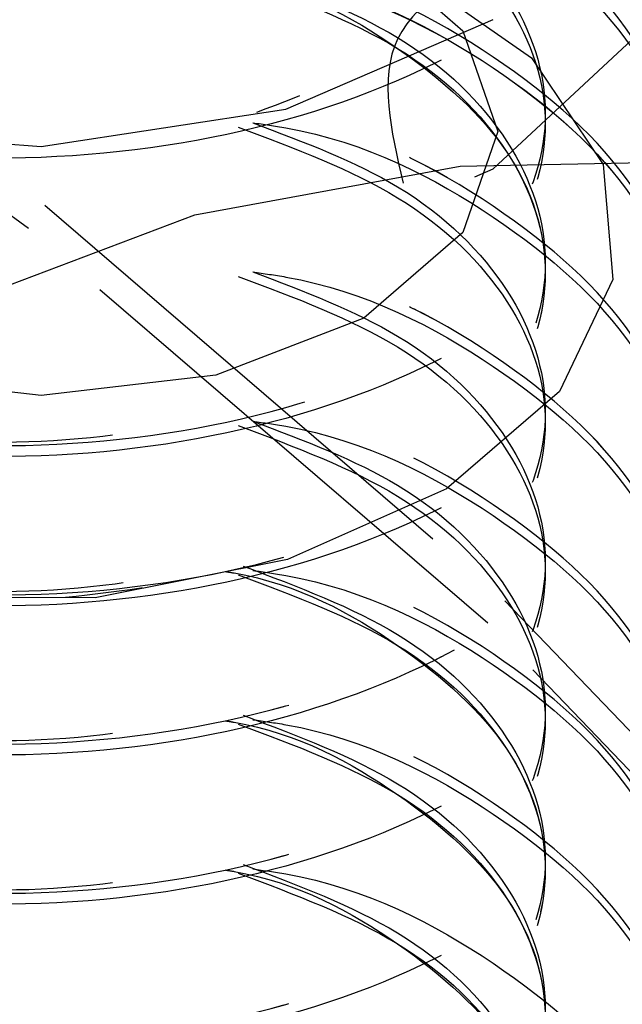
# Model space of a CAD drawing. Header units: inches. Extents: x 1907 to 2452, y -210 to -54.
# Tile 300 of 656: x 1999.649 to 1999.767, y -194.298 to -194.105. Entities that reach past the tile are written whole.
import ezdxf

# ---------------------------------------------------------------- set-up
doc = ezdxf.new("R2010")
doc.units = ezdxf.units.IN
doc.header["$LTSCALE"] = 0.5
doc.header["$MEASUREMENT"] = 0
doc.linetypes.add('HIDDEN', pattern=[0.22499999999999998, 0.15, -0.075])
doc.layers.add('SID-M-H', color=4, linetype='HIDDEN')

msp = doc.modelspace()

# ---------------------------------------------------------------- linework, layer by layer
at = {"layer": 'SID-M-H'}
for p, q in [((1999.552894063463, -194.0690815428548), (1999.654064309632, -194.1416294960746)), ((1999.650918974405, -194.1461563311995), (1999.549959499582, -194.073759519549)), ((1999.716486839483, -194.0907941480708), (1999.735841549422, -194.1075160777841)), ((1999.725284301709, -194.0960828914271), (1999.749232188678, -194.1128158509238)), ((1999.701187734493, -194.1228261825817), (1999.741740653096, -194.1053610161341)), ((1999.735841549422, -194.1075160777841), (1999.742638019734, -194.1272409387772)), ((1999.741740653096, -194.1345231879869), (1999.768837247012, -194.1092898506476)), ((1999.749232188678, -194.1128158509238), (1999.763240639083, -194.1336492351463)), ((1999.653352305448, -194.1301417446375), (1999.701187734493, -194.1228261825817)), ((1999.605516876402, -194.1264714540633), (1999.653352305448, -194.1301417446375)), ((1999.742638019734, -194.1272409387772), (1999.735841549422, -194.1469657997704)), ((1999.735321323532, -194.1339902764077), (1999.789756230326, -194.1329167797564)), ((1999.683406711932, -194.1435022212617), (1999.735321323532, -194.1339902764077)), ((1999.738189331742, -194.136052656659), (1999.741740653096, -194.1345231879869)), ((1999.763240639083, -194.1336492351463), (1999.765161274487, -194.1561083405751)), ((1999.654064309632, -194.1416294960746), (1999.74405681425, -194.2189296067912)), ((1999.637862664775, -194.1607471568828), (1999.683406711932, -194.1435022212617)), ((1999.740723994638, -194.2232954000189), (1999.650918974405, -194.1461563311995)), ((1999.735841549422, -194.1469657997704), (1999.716486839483, -194.1636877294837)), ((1999.765161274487, -194.1561083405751), (1999.754723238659, -194.178013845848)), ((1999.716486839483, -194.1636877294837), (1999.687520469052, -194.1748609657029)), ((1999.653352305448, -194.1787844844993), (1999.619184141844, -194.1748609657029)), ((1999.687520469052, -194.1748609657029), (1999.653352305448, -194.1787844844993)), ((1999.754723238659, -194.178013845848), (1999.732634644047, -194.1970156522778)), ((1999.732634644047, -194.1970156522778), (1999.701510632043, -194.2108800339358)), ((1999.701510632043, -194.2108800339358), (1999.663931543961, -194.218320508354)), ((1999.663931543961, -194.218320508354), (1999.624787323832, -194.2182229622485)), ((1999.74405681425, -194.2189296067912), (1999.822205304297, -194.3004095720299)), ((1999.818709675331, -194.30460561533), (1999.740723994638, -194.2232954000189))]:
    msp.add_line(p, q, dxfattribs=at)
for points, knots in [([(1999.738828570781, -194.0377334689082), (1999.733922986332, -194.0422781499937), (1999.721742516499, -194.0535625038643), (1999.691926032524, -194.0663273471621), (1999.65338814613, -194.0726378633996), (1999.614635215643, -194.0700041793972), (1999.581832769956, -194.0591722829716), (1999.559903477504, -194.042050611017), (1999.552204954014, -194.0215281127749), (1999.559904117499, -194.0010053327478), (1999.581830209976, -193.9838845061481), (1999.614644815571, -193.973049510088), (1999.6533523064, -193.9704273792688), (1999.692059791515, -193.9766947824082), (1999.724874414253, -193.9911750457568), (1999.746800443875, -194.0119411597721), (1999.754499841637, -194.0361091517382), (1999.746800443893, -194.0602771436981), (1999.724874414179, -194.0810432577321), (1999.692059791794, -194.0955235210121), (1999.65335230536, -194.1017909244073), (1999.614644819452, -194.0991687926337), (1999.581830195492, -194.0883338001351), (1999.559904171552, -194.0712129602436), (1999.552204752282, -194.050690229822), (1999.559904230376, -194.0301675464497), (1999.581829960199, -194.0130465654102), (1999.6146457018, -194.0022120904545), (1999.653349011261, -193.9995880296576), (1999.692072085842, -194.0058626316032), (1999.724828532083, -194.0203160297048), (1999.746971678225, -194.0411824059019), (1999.753860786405, -194.0649762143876), (1999.749185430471, -194.0905406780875), (1999.716799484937, -194.1057082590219), (1999.721753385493, -194.1270448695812), (1999.724134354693, -194.1372997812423)], [0, 0, 0, 0, 0.02006915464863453, 0.04983131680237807, 0.07959347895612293, 0.1093556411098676, 0.1391178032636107, 0.1688799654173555, 0.1986421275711, 0.2284042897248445, 0.2581664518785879, 0.2879286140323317, 0.3176907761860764, 0.3474529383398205, 0.3772151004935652, 0.4069772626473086, 0.436739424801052, 0.4665015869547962, 0.4962637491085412, 0.526025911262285, 0.5557880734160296, 0.5855502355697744, 0.6153123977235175, 0.6450745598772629, 0.674836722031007, 0.7045988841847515, 0.7343610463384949, 0.7641232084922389, 0.7938853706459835, 0.8236475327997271, 0.8534096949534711, 0.8831718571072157, 0.9129340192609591, 0.9426961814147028, 0.9724583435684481, 1, 1, 1, 1]), ([(1999.694773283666, -193.9796997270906), (1999.69692536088, -193.9800016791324), (1999.715126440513, -193.982555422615), (1999.743752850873, -193.9974717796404), (1999.771921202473, -194.0224849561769), (1999.781585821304, -194.0528636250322), (1999.771849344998, -194.0829604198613), (1999.744040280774, -194.1088192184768), (1999.702433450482, -194.1266872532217), (1999.65335232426, -194.1341473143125), (1999.604271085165, -194.1303324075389), (1999.562664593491, -194.1161102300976), (1999.534854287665, -194.0938944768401), (1999.52512243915, -194.0674512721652), (1999.534769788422, -194.0406868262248), (1999.563002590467, -194.0194347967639), (1999.590451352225, -194.0072507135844), (1999.6073829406, -194.0060490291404), (1999.608320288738, -194.0059825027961)], [0, 0, 0, 0, 0.009448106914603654, 0.07990686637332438, 0.1503656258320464, 0.2208243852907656, 0.291283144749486, 0.3617419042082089, 0.4322006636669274, 0.5026594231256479, 0.5731181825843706, 0.6435769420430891, 0.7140357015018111, 0.7844944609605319, 0.8549532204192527, 0.9254119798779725, 0.9958707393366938, 1, 1, 1, 1]), ([(1999.608320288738, -194.0975243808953), (1999.599625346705, -194.0951402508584), (1999.579660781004, -194.089666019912), (1999.560052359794, -194.0731882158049), (1999.552165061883, -194.0528571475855), (1999.559914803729, -194.0322830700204), (1999.581827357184, -194.0151760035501), (1999.614645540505, -194.0043372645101), (1999.653352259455, -194.001716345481), (1999.69205925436, -194.0079826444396), (1999.724876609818, -194.0224661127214), (1999.746792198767, -194.0432205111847), (1999.754530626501, -194.0674321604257), (1999.746685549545, -194.0914372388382), (1999.726285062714, -194.111829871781), (1999.705231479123, -194.1198017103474), (1999.695483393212, -194.1234927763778)], [0, 0, 0, 0, 0.05659016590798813, 0.1299373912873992, 0.2032846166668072, 0.2766318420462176, 0.3499790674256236, 0.4233262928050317, 0.4966735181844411, 0.5700207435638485, 0.6433679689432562, 0.716715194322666, 0.7900624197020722, 0.8634096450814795, 0.9367568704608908, 1, 1, 1, 1]), ([(1999.694773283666, -194.0088618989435), (1999.696925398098, -194.0091638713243), (1999.715126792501, -194.0117177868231), (1999.743738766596, -194.0266262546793), (1999.771971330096, -194.0516745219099), (1999.781399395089, -194.081923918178), (1999.772662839, -194.1120954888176), (1999.752633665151, -194.1279002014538), (1999.742823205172, -194.1356414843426)], [0, 0, 0, 0, 0.02632320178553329, 0.2226270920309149, 0.4189309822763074, 0.6152348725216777, 0.8115387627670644, 1, 1, 1, 1]), ([(1999.593958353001, -194.0663345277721), (1999.583763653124, -194.0692674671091), (1999.559310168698, -194.0763025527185), (1999.535077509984, -194.0972958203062), (1999.525039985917, -194.1235390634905), (1999.534876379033, -194.1501219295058), (1999.562658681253, -194.1723002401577), (1999.604272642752, -194.1865325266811), (1999.653352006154, -194.1903444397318), (1999.702433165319, -194.1828862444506), (1999.74404173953, -194.1650137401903), (1999.771843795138, -194.1391709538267), (1999.781606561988, -194.1090145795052), (1999.771843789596, -194.078858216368), (1999.744041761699, -194.0530153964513), (1999.702433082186, -194.0351430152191), (1999.653352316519, -194.0276843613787), (1999.604271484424, -194.0314979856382), (1999.562663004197, -194.0457238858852), (1999.534860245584, -194.0679260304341), (1999.525100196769, -194.0944199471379), (1999.534852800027, -194.1209951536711), (1999.562692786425, -194.142953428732), (1999.602036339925, -194.1572992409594), (1999.632183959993, -194.1582871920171), (1999.646003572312, -194.1587400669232)], [0, 0, 0, 0, 0.03169033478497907, 0.07601392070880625, 0.1203375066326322, 0.1646610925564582, 0.2089846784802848, 0.2533082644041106, 0.2976318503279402, 0.3419554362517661, 0.3862790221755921, 0.4306026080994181, 0.4749261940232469, 0.519249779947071, 0.5635733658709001, 0.607896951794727, 0.6522205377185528, 0.6965441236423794, 0.7408677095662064, 0.7851912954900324, 0.8295148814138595, 0.8738384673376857, 0.9181620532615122, 0.962485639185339, 1, 1, 1, 1]), ([(1999.608320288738, -194.1266865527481), (1999.59962534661, -194.1243024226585), (1999.579660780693, -194.1188281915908), (1999.56005236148, -194.1023503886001), (1999.552165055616, -194.0820193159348), (1999.559914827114, -194.0614452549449), (1999.581827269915, -194.0443381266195), (1999.614645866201, -194.033499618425), (1999.653351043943, -194.0308778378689), (1999.692063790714, -194.0371473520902), (1999.724859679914, -194.0516188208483), (1999.746855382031, -194.0724180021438), (1999.754294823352, -194.0964625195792), (1999.747937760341, -194.119729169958), (1999.733273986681, -194.1316564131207), (1999.726605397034, -194.1370805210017)], [0, 0, 0, 0, 0.06120589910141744, 0.1405356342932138, 0.2198653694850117, 0.2991951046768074, 0.3785248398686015, 0.457854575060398, 0.5371843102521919, 0.6165140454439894, 0.6958437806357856, 0.7751735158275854, 0.854503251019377, 0.933832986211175, 1, 1, 1, 1]), ([(1999.694773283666, -194.0380240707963), (1999.69692536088, -194.0383260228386), (1999.715126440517, -194.0408797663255), (1999.743752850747, -194.0557961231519), (1999.771921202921, -194.0808093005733), (1999.781585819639, -194.1111879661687), (1999.771849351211, -194.141284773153), (1999.744040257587, -194.1671435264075), (1999.702433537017, -194.1850117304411), (1999.653352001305, -194.1924711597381), (1999.60427229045, -194.1886586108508), (1999.562660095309, -194.1744276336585), (1999.534871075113, -194.1522447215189), (1999.525059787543, -194.1256789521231), (1999.535003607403, -194.0993719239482), (1999.560944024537, -194.077416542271), (1999.587740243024, -194.0698515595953), (1999.600198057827, -194.0663345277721)], [0, 0, 0, 0, 0.009576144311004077, 0.08098973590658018, 0.152403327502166, 0.2238169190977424, 0.2952305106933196, 0.3666441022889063, 0.438057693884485, 0.5094712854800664, 0.5808848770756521, 0.6522984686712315, 0.723712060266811, 0.7951256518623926, 0.8665392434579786, 0.9379528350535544, 1, 1, 1, 1]), ([(1999.597981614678, -194.0941256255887), (1999.586329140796, -194.0974361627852), (1999.560364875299, -194.1048127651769), (1999.535028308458, -194.1264245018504), (1999.52505317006, -194.1527102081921), (1999.534872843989, -194.1792817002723), (1999.562659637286, -194.2014630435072), (1999.604272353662, -194.2156945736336), (1999.653352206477, -194.2195064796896), (1999.702432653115, -194.212049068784), (1999.744043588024, -194.1941734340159), (1999.771836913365, -194.1683423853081), (1999.781632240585, -194.1381421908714), (1999.771747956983, -194.1081493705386), (1999.744552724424, -194.0818444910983), (1999.716016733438, -194.0714752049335), (1999.701869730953, -194.0663345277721)], [0, 0, 0, 0, 0.0590103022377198, 0.131487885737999, 0.2039654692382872, 0.2764430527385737, 0.3489206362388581, 0.4213982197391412, 0.4938758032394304, 0.5663533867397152, 0.6388309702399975, 0.7113085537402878, 0.7837861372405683, 0.8562637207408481, 0.9287413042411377, 1, 1, 1, 1]), ([(1999.694773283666, -194.0671862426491), (1999.69692536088, -194.0674881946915), (1999.715126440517, -194.0700419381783), (1999.743752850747, -194.0849582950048), (1999.771921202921, -194.1099714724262), (1999.781585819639, -194.1403501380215), (1999.771849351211, -194.1704469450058), (1999.744040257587, -194.1963056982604), (1999.702433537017, -194.2141739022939), (1999.653352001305, -194.221633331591), (1999.60427229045, -194.2178207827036), (1999.562660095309, -194.2035898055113), (1999.534871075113, -194.1814068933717), (1999.525059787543, -194.154841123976), (1999.535003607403, -194.1285340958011), (1999.560944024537, -194.1065787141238), (1999.587740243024, -194.0990137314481), (1999.600198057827, -194.095496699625)], [0, 0, 0, 0, 0.009576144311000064, 0.08098973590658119, 0.152403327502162, 0.2238169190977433, 0.295230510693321, 0.3666441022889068, 0.4380576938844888, 0.5094712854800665, 0.5808848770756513, 0.6522984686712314, 0.7237120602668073, 0.7951256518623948, 0.8665392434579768, 0.9379528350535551, 1, 1, 1, 1]), ([(1999.694773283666, -194.0671862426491), (1999.704779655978, -194.0709674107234), (1999.726099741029, -194.0790237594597), (1999.746693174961, -194.0995509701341), (1999.754528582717, -194.1235626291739), (1999.746792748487, -194.1477725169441), (1999.724876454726, -194.1685273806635), (1999.692059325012, -194.1830107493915), (1999.65335213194, -194.1892769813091), (1999.614645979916, -194.1866564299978), (1999.581825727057, -194.1758162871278), (1999.559920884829, -194.1587144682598), (1999.552142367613, -194.1381208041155), (1999.560137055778, -194.1178628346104), (1999.578036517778, -194.1022971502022), (1999.595683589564, -194.0973208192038), (1999.602152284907, -194.095496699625)], [0, 0, 0, 0, 0.06569398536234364, 0.1399709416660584, 0.2142478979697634, 0.28852485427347, 0.3628018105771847, 0.4370787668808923, 0.5113557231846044, 0.5856326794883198, 0.6599096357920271, 0.7341865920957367, 0.8084635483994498, 0.8827405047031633, 0.9570174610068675, 1, 1, 1, 1]), ([(1999.691913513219, -194.068046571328), (1999.702962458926, -194.0721901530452), (1999.72535686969, -194.0805885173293), (1999.746713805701, -194.1016485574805), (1999.75455163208, -194.1257287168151), (1999.746679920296, -194.1497690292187), (1999.726286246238, -194.170152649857), (1999.705231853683, -194.1781255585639), (1999.695483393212, -194.1818171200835)], [0, 0, 0, 0, 0.1668688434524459, 0.3382159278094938, 0.5095630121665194, 0.6809100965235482, 0.8522571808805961, 1, 1, 1, 1]), ([(1999.597078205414, -194.1235956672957), (1999.585753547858, -194.1268217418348), (1999.560128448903, -194.1341216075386), (1999.53503884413, -194.1555938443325), (1999.525050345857, -194.1818704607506), (1999.534873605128, -194.2084443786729), (1999.562659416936, -194.2306251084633), (1999.604272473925, -194.2448566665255), (1999.653351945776, -194.2486690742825), (1999.702433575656, -194.2412096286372), (1999.744040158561, -194.223341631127), (1999.771849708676, -194.1974820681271), (1999.781584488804, -194.1673882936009), (1999.771926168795, -194.1369983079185), (1999.743734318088, -194.1120273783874), (1999.715557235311, -194.0972024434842), (1999.697842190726, -194.0946741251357), (1999.69615618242, -194.0944334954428)], [0, 0, 0, 0, 0.0569838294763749, 0.1289413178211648, 0.2008988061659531, 0.2728562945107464, 0.3448137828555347, 0.4167712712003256, 0.4887287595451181, 0.5606862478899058, 0.6326437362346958, 0.7046012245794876, 0.7765587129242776, 0.848516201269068, 0.9204736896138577, 0.9924311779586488, 1, 1, 1, 1]), ([(1999.597981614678, -194.1232877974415), (1999.586329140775, -194.126598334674), (1999.560364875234, -194.1339749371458), (1999.535028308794, -194.1555866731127), (1999.525053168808, -194.1818723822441), (1999.53487284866, -194.208443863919), (1999.562659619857, -194.2306252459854), (1999.60427241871, -194.2448566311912), (1999.653351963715, -194.2486690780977), (1999.702433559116, -194.2412096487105), (1999.744040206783, -194.2233415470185), (1999.771849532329, -194.197482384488), (1999.78158514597, -194.1673871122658), (1999.771923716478, -194.1370027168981), (1999.743743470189, -194.1120109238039), (1999.715347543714, -194.0971419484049), (1999.697396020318, -194.0946012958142), (1999.695483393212, -194.094330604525)], [0, 0, 0, 0, 0.05843403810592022, 0.1302038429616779, 0.2019736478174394, 0.2737434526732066, 0.345513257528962, 0.4172830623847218, 0.4890528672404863, 0.5608226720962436, 0.6325924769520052, 0.7043622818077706, 0.7761320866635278, 0.8479018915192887, 0.919671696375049, 0.9914415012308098, 1, 1, 1, 1]), ([(1999.691913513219, -194.0959110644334), (1999.695032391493, -194.0963344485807), (1999.714238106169, -194.0989416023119), (1999.743787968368, -194.1140573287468), (1999.771911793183, -194.1391505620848), (1999.78158834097, -194.1695077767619), (1999.771848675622, -194.1996103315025), (1999.744040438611, -194.2254675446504), (1999.702433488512, -194.2433361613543), (1999.653352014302, -194.2507954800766), (1999.604272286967, -194.2469829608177), (1999.562660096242, -194.2327519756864), (1999.534871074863, -194.2105690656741), (1999.52505978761, -194.1840032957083), (1999.535003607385, -194.1576962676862), (1999.560944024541, -194.1357408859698), (1999.587740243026, -194.1281759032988), (1999.600198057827, -194.1246588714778)], [0, 0, 0, 0, 0.01378664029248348, 0.0848966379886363, 0.1560066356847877, 0.2271166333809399, 0.2982266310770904, 0.3693366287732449, 0.4404466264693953, 0.5115566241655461, 0.5826666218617, 0.6537766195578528, 0.7248866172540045, 0.7959966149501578, 0.8671066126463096, 0.9382166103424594, 1, 1, 1, 1]), ([(1999.694773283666, -194.096348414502), (1999.69692536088, -194.0966503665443), (1999.715126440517, -194.0992041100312), (1999.743752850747, -194.1141204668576), (1999.771921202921, -194.139133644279), (1999.781585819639, -194.1695123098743), (1999.771849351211, -194.1996091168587), (1999.744040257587, -194.2254678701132), (1999.702433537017, -194.2433360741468), (1999.653352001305, -194.2507955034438), (1999.60427229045, -194.2469829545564), (1999.562660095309, -194.2327519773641), (1999.534871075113, -194.2105690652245), (1999.525059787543, -194.1840032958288), (1999.535003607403, -194.1576962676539), (1999.560944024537, -194.1357408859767), (1999.587740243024, -194.1281759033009), (1999.600198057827, -194.1246588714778)], [0, 0, 0, 0, 0.009576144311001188, 0.08098973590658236, 0.1524033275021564, 0.2238169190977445, 0.2952305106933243, 0.366644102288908, 0.438057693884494, 0.5094712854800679, 0.5808848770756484, 0.6522984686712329, 0.7237120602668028, 0.7951256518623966, 0.8665392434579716, 0.9379528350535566, 1, 1, 1, 1]), ([(1999.692849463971, -194.095496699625), (1999.703556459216, -194.099521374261), (1999.725598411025, -194.1078067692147), (1999.746712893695, -194.128699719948), (1999.754523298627, -194.1527283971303), (1999.746794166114, -194.1769337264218), (1999.724876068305, -194.1976898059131), (1999.692059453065, -194.212172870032), (1999.653352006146, -194.2184391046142), (1999.614646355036, -194.2158188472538), (1999.58182435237, -194.2049775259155), (1999.559926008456, -194.1878801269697), (1999.552123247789, -194.1672699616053), (1999.560208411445, -194.1470735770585), (1999.576927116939, -194.132107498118), (1999.593005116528, -194.1274664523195), (1999.597981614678, -194.126029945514)], [0, 0, 0, 0, 0.07053002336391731, 0.1451966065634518, 0.2198631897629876, 0.2945297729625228, 0.3691963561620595, 0.4438629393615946, 0.5185295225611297, 0.5931961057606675, 0.6678626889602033, 0.7425292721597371, 0.8171958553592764, 0.8918624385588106, 0.966529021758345, 1, 1, 1, 1]), ([(1999.692849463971, -194.095496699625), (1999.703556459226, -194.099521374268), (1999.725598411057, -194.1078067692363), (1999.746712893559, -194.1286997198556), (1999.754523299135, -194.152728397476), (1999.746794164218, -194.1769337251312), (1999.724876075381, -194.1976898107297), (1999.692059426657, -194.2121728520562), (1999.653352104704, -194.2184391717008), (1999.614645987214, -194.2158185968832), (1999.581825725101, -194.2049784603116), (1999.559920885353, -194.187876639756), (1999.552142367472, -194.167282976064), (1999.560137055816, -194.1470250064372), (1999.578036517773, -194.1314593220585), (1999.595683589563, -194.1264829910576), (1999.602152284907, -194.1246588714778)], [0, 0, 0, 0, 0.06984989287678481, 0.1437964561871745, 0.2177430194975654, 0.2916895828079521, 0.3656361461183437, 0.4395827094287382, 0.513529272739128, 0.5874758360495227, 0.6614223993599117, 0.7353689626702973, 0.8093155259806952, 0.8832620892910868, 0.9572086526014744, 1, 1, 1, 1]), ([(1999.689368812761, -194.0965599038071), (1999.689939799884, -194.0966503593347), (1999.703116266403, -194.0987377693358), (1999.724598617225, -194.1105514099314), (1999.746874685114, -194.1305576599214), (1999.754478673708, -194.1549173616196), (1999.746810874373, -194.1790783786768), (1999.724853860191, -194.1996806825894), (1999.693511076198, -194.2141847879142), (1999.669376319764, -194.2169955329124), (1999.658123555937, -194.2183060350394)], [0, 0, 0, 0, 0.006546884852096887, 0.1510801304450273, 0.2956133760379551, 0.4401466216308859, 0.584679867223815, 0.7292131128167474, 0.8737463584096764, 1, 1, 1, 1]), ([(1999.691913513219, -194.0972087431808), (1999.702962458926, -194.1013523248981), (1999.72535686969, -194.1097506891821), (1999.746713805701, -194.1308107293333), (1999.75455163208, -194.1548908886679), (1999.746679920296, -194.1789312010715), (1999.726286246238, -194.1993148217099), (1999.705231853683, -194.2072877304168), (1999.695483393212, -194.2109792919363)], [0, 0, 0, 0, 0.1668688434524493, 0.3382159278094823, 0.5095630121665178, 0.6809100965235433, 0.8522571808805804, 0.9999999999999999, 0.9999999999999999, 0.9999999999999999, 0.9999999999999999]), ([(1999.597078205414, -194.1527578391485), (1999.585753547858, -194.1559839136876), (1999.560128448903, -194.1632837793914), (1999.53503884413, -194.1847560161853), (1999.525050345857, -194.2110326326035), (1999.534873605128, -194.2376065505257), (1999.562659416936, -194.2597872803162), (1999.604272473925, -194.2740188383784), (1999.653351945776, -194.2778312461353), (1999.702433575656, -194.27037180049), (1999.744040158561, -194.2525038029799), (1999.771849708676, -194.2266442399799), (1999.781584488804, -194.1965504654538), (1999.771926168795, -194.1661604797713), (1999.743734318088, -194.1411895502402), (1999.715557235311, -194.126364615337), (1999.697842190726, -194.1238362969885), (1999.69615618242, -194.1235956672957)], [0, 0, 0, 0, 0.05698382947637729, 0.1289413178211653, 0.2008988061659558, 0.2728562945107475, 0.3448137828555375, 0.4167712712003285, 0.4887287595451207, 0.5606862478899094, 0.6326437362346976, 0.70460122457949, 0.7765587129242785, 0.8485162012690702, 0.9204736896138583, 0.9924311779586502, 1, 1, 1, 1]), ([(1999.597981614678, -194.1524499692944), (1999.586329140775, -194.1557605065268), (1999.560364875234, -194.1631371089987), (1999.535028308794, -194.1847488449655), (1999.525053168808, -194.2110345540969), (1999.53487284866, -194.2376060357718), (1999.562659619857, -194.2597874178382), (1999.60427241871, -194.274018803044), (1999.653351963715, -194.2778312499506), (1999.702433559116, -194.2703718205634), (1999.744040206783, -194.2525037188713), (1999.771849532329, -194.2266445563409), (1999.78158514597, -194.1965492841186), (1999.771923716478, -194.166164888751), (1999.743743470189, -194.1411730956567), (1999.715347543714, -194.1263041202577), (1999.697396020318, -194.1237634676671), (1999.695483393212, -194.1234927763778)], [0, 0, 0, 0, 0.05843403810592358, 0.130203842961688, 0.2019736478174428, 0.2737434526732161, 0.3455132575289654, 0.4172830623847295, 0.4890528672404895, 0.5608226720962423, 0.6325924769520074, 0.7043622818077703, 0.7761320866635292, 0.8479018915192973, 0.91967169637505, 0.9914415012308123, 1, 1, 1, 1]), ([(1999.694773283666, -194.1255105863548), (1999.69692536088, -194.1258125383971), (1999.715126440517, -194.128366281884), (1999.743752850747, -194.1432826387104), (1999.771921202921, -194.1682958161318), (1999.781585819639, -194.1986744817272), (1999.771849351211, -194.2287712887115), (1999.744040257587, -194.254630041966), (1999.702433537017, -194.2724982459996), (1999.653352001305, -194.2799576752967), (1999.60427229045, -194.2761451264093), (1999.562660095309, -194.2619141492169), (1999.534871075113, -194.2397312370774), (1999.525059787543, -194.2131654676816), (1999.535003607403, -194.1868584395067), (1999.560944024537, -194.1649030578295), (1999.587740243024, -194.1573380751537), (1999.600198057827, -194.1538210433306)], [0, 0, 0, 0, 0.009576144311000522, 0.08098973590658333, 0.1524033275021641, 0.2238169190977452, 0.2952305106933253, 0.3666441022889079, 0.4380576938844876, 0.5094712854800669, 0.5808848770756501, 0.652298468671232, 0.7237120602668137, 0.7951256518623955, 0.8665392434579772, 0.9379528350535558, 1, 1, 1, 1]), ([(1999.694773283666, -194.1255105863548), (1999.704779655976, -194.1292917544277), (1999.726099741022, -194.1373481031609), (1999.746693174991, -194.1578753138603), (1999.754528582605, -194.1818869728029), (1999.746792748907, -194.2060968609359), (1999.724876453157, -194.2268517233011), (1999.692059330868, -194.2413350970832), (1999.653352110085, -194.2476013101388), (1999.614646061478, -194.2449808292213), (1999.581825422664, -194.2341404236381), (1999.559922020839, -194.2170395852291), (1999.552138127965, -194.1964422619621), (1999.560152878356, -194.1761979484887), (1999.57777287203, -194.1607767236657), (1999.595045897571, -194.1558804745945), (1999.601157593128, -194.1541480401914)], [0, 0, 0, 0, 0.06584609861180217, 0.1402950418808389, 0.2147439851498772, 0.2891929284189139, 0.3636418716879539, 0.4380908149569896, 0.512539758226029, 0.586988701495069, 0.6614376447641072, 0.7358865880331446, 0.8103355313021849, 0.8847844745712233, 0.9592334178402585, 1, 1, 1, 1]), ([(1999.694773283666, -194.1255105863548), (1999.704779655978, -194.1292917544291), (1999.726099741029, -194.1373481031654), (1999.746693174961, -194.1578753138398), (1999.754528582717, -194.1818869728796), (1999.746792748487, -194.2060968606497), (1999.724876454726, -194.2268517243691), (1999.692059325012, -194.2413350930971), (1999.65335213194, -194.2476013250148), (1999.614645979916, -194.2449807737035), (1999.581825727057, -194.2341406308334), (1999.559920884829, -194.2170388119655), (1999.552142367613, -194.1964451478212), (1999.560137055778, -194.176187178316), (1999.578036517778, -194.1606214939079), (1999.595683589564, -194.1556451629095), (1999.602152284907, -194.1538210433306)], [0, 0, 0, 0, 0.06569398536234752, 0.1399709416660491, 0.2142478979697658, 0.2885248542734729, 0.362801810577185, 0.4370787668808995, 0.5113557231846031, 0.5856326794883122, 0.6599096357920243, 0.734186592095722, 0.8084635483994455, 0.8827405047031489, 0.957017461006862, 1, 1, 1, 1]), ([(1999.691913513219, -194.1263709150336), (1999.70296241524, -194.130514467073), (1999.725356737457, -194.1389127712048), (1999.746714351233, -194.1599732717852), (1999.75454958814, -194.184051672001), (1999.746687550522, -194.2080985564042), (1999.726100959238, -194.2286167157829), (1999.704780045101, -194.2366741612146), (1999.694773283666, -194.2404558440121)], [0, 0, 0, 0, 0.1662363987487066, 0.3369340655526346, 0.507631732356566, 0.6783293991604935, 0.8490270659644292, 1, 1, 1, 1]), ([(1999.597078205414, -194.1819200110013), (1999.585753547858, -194.1851460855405), (1999.560128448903, -194.1924459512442), (1999.53503884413, -194.2139181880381), (1999.525050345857, -194.2401948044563), (1999.534873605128, -194.2667687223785), (1999.562659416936, -194.288949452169), (1999.604272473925, -194.3031810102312), (1999.653351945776, -194.3069934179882), (1999.702433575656, -194.2995339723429), (1999.744040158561, -194.2816659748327), (1999.771849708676, -194.2558064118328), (1999.781584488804, -194.2257126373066), (1999.771926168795, -194.1953226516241), (1999.743734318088, -194.170351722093), (1999.715557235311, -194.1555267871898), (1999.697842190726, -194.1529984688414), (1999.69615618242, -194.1527578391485)], [0, 0, 0, 0, 0.05698382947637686, 0.1289413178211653, 0.2008988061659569, 0.2728562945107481, 0.3448137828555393, 0.4167712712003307, 0.4887287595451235, 0.5606862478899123, 0.6326437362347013, 0.7046012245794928, 0.7765587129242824, 0.8485162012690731, 0.9204736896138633, 0.9924311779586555, 0.9999999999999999, 0.9999999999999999, 0.9999999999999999, 0.9999999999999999]), ([(1999.597981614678, -194.1816121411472), (1999.586329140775, -194.1849226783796), (1999.560364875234, -194.1922992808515), (1999.535028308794, -194.2139110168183), (1999.525053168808, -194.2401967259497), (1999.53487284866, -194.2667682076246), (1999.562659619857, -194.288949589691), (1999.60427241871, -194.3031809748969), (1999.653351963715, -194.3069934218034), (1999.702433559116, -194.2995339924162), (1999.744040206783, -194.2816658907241), (1999.771849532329, -194.2558067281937), (1999.78158514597, -194.2257114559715), (1999.771923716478, -194.1953270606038), (1999.743743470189, -194.1703352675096), (1999.715347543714, -194.1554662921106), (1999.697396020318, -194.1529256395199), (1999.695483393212, -194.1526549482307)], [0, 0, 0, 0, 0.05843403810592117, 0.1302038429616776, 0.2019736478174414, 0.2737434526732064, 0.3455132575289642, 0.4172830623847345, 0.4890528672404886, 0.5608226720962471, 0.6325924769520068, 0.7043622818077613, 0.7761320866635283, 0.8479018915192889, 0.9196716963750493, 0.9914415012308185, 1, 1, 1, 1]), ([(1999.694773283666, -194.1546727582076), (1999.69692536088, -194.1549747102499), (1999.715126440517, -194.1575284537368), (1999.743752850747, -194.1724448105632), (1999.771921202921, -194.1974579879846), (1999.781585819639, -194.22783665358), (1999.771849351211, -194.2579334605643), (1999.744040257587, -194.2837922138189), (1999.702433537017, -194.3016604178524), (1999.653352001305, -194.3091198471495), (1999.60427229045, -194.3053072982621), (1999.562660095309, -194.2910763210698), (1999.534871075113, -194.2688934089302), (1999.525059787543, -194.2423276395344), (1999.535003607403, -194.2160206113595), (1999.560944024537, -194.1940652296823), (1999.587740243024, -194.1865002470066), (1999.600198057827, -194.1829832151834)], [0, 0, 0, 0, 0.009576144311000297, 0.08098973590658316, 0.152403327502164, 0.223816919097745, 0.295230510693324, 0.3666441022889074, 0.4380576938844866, 0.5094712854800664, 0.5808848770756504, 0.6522984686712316, 0.7237120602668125, 0.795125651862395, 0.8665392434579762, 0.9379528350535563, 1, 1, 1, 1]), ([(1999.694773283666, -194.1546727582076), (1999.69692536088, -194.1549747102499), (1999.715126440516, -194.1575284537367), (1999.743752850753, -194.172444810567), (1999.771921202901, -194.1974579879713), (1999.781585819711, -194.2278366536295), (1999.77184935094, -194.2579334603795), (1999.7440402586, -194.2837922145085), (1999.702433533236, -194.3016604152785), (1999.653352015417, -194.3091198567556), (1999.604272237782, -194.3053072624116), (1999.56266029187, -194.2910764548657), (1999.534870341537, -194.2688929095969), (1999.525062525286, -194.2423295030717), (1999.534993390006, -194.2160136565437), (1999.561194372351, -194.1939089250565), (1999.58835068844, -194.1862623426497), (1999.601157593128, -194.1826562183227)], [0, 0, 0, 0, 0.009559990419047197, 0.08085311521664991, 0.1521462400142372, 0.2234393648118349, 0.2947324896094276, 0.3660256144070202, 0.4373187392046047, 0.5086118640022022, 0.5799049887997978, 0.6511981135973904, 0.7224912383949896, 0.7937843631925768, 0.8650774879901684, 0.9363706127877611, 1, 1, 1, 1]), ([(1999.694773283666, -194.1546727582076), (1999.704779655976, -194.1584539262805), (1999.726099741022, -194.1665102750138), (1999.746693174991, -194.1870374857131), (1999.754528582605, -194.2110491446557), (1999.746792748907, -194.2352590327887), (1999.724876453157, -194.2560138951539), (1999.692059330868, -194.270497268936), (1999.653352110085, -194.2767634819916), (1999.614646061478, -194.2741430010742), (1999.581825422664, -194.2633025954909), (1999.559922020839, -194.2462017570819), (1999.552138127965, -194.225604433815), (1999.560152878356, -194.2053601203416), (1999.57777287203, -194.1899388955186), (1999.595045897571, -194.1850426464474), (1999.601157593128, -194.1833102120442)], [0, 0, 0, 0, 0.06584609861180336, 0.1402950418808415, 0.2147439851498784, 0.2891929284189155, 0.3636418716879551, 0.4380908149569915, 0.51253975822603, 0.5869887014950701, 0.6614376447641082, 0.7358865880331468, 0.8103355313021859, 0.8847844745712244, 0.9592334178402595, 1, 1, 1, 1]), ([(1999.694773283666, -194.1546727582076), (1999.704779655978, -194.1584539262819), (1999.726099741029, -194.1665102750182), (1999.746693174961, -194.1870374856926), (1999.754528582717, -194.2110491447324), (1999.746792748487, -194.2352590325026), (1999.724876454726, -194.256013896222), (1999.692059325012, -194.27049726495), (1999.65335213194, -194.2767634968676), (1999.614645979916, -194.2741429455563), (1999.581825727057, -194.2633028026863), (1999.559920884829, -194.2462009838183), (1999.552142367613, -194.225607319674), (1999.560137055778, -194.2053493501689), (1999.578036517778, -194.1897836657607), (1999.595683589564, -194.1848073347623), (1999.602152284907, -194.1829832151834)], [0, 0, 0, 0, 0.06569398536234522, 0.1399709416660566, 0.2142478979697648, 0.2885248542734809, 0.3628018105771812, 0.437078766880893, 0.5113557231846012, 0.5856326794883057, 0.6599096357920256, 0.7341865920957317, 0.8084635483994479, 0.8827405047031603, 0.9570174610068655, 1, 1, 1, 1]), ([(1999.691913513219, -194.1555330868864), (1999.70296241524, -194.1596766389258), (1999.725356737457, -194.1680749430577), (1999.746714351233, -194.189135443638), (1999.75454958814, -194.2132138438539), (1999.746687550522, -194.237260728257), (1999.726100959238, -194.2577788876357), (1999.704780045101, -194.2658363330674), (1999.694773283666, -194.2696180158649)], [0, 0, 0, 0, 0.1662363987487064, 0.3369340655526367, 0.5076317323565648, 0.678329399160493, 0.8490270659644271, 1, 1, 1, 1]), ([(1999.597981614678, -194.210774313), (1999.586329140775, -194.214084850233), (1999.560364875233, -194.221461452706), (1999.535028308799, -194.2430731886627), (1999.525053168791, -194.2693588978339), (1999.534872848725, -194.2959303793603), (1999.562659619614, -194.3181117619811), (1999.604272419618, -194.332343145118), (1999.653351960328, -194.336155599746), (1999.702433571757, -194.3286961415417), (1999.744040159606, -194.3108281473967), (1999.771849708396, -194.284968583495), (1999.781584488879, -194.2548748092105), (1999.771926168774, -194.2244848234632), (1999.743734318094, -194.1995138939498), (1999.715557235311, -194.1846889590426), (1999.697842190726, -194.1821606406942), (1999.69615618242, -194.1819200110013)], [0, 0, 0, 0, 0.05849308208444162, 0.1303354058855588, 0.2021777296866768, 0.2740200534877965, 0.3458623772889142, 0.4177047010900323, 0.4895470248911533, 0.5613893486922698, 0.633231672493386, 0.7050739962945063, 0.7769163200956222, 0.8487586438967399, 0.9206009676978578, 0.9924432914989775, 1, 1, 1, 1]), ([(1999.597981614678, -194.210774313), (1999.586329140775, -194.2140848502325), (1999.560364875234, -194.2214614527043), (1999.535028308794, -194.2430731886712), (1999.525053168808, -194.2693588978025), (1999.53487284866, -194.2959303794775), (1999.562659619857, -194.3181117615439), (1999.60427241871, -194.3323431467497), (1999.653351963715, -194.3361555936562), (1999.702433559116, -194.328696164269), (1999.744040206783, -194.3108280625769), (1999.771849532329, -194.2849689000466), (1999.78158514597, -194.2548736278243), (1999.771923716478, -194.2244892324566), (1999.743743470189, -194.1994974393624), (1999.715347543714, -194.1846284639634), (1999.697396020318, -194.1820878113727), (1999.695483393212, -194.1818171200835)], [0, 0, 0, 0, 0.05843403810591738, 0.1302038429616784, 0.2019736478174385, 0.2737434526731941, 0.3455132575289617, 0.4172830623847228, 0.4890528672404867, 0.5608226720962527, 0.6325924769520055, 0.7043622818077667, 0.7761320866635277, 0.8479018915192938, 0.9196716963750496, 0.9914415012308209, 1, 1, 1, 1]), ([(1999.694773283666, -194.1838349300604), (1999.69692536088, -194.1841368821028), (1999.715126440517, -194.1866906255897), (1999.743752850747, -194.2016069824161), (1999.771921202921, -194.2266201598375), (1999.781585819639, -194.2569988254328), (1999.771849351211, -194.2870956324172), (1999.744040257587, -194.3129543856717), (1999.702433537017, -194.3308225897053), (1999.653352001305, -194.3382820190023), (1999.60427229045, -194.3344694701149), (1999.562660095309, -194.3202384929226), (1999.534871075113, -194.298055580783), (1999.525059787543, -194.2714898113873), (1999.535003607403, -194.2451827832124), (1999.560944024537, -194.2232274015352), (1999.587740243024, -194.2156624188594), (1999.600198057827, -194.2121453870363)], [0, 0, 0, 0, 0.009576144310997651, 0.08098973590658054, 0.1524033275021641, 0.223816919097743, 0.295230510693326, 0.3666441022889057, 0.4380576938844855, 0.5094712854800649, 0.580884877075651, 0.6522984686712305, 0.7237120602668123, 0.7951256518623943, 0.8665392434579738, 0.937952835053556, 1, 1, 1, 1]), ([(1999.694773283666, -194.1838349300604), (1999.704779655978, -194.1876160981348), (1999.726099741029, -194.1956724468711), (1999.746693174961, -194.2161996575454), (1999.754528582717, -194.2402113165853), (1999.746792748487, -194.2644212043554), (1999.724876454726, -194.2851760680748), (1999.692059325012, -194.2996594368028), (1999.65335213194, -194.3059256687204), (1999.614645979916, -194.3033051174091), (1999.581825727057, -194.2924649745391), (1999.559920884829, -194.2753631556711), (1999.552142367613, -194.2547694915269), (1999.560137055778, -194.2345115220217), (1999.578036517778, -194.2189458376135), (1999.595683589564, -194.2139695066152), (1999.602152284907, -194.2121453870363)], [0, 0, 0, 0, 0.06569398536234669, 0.1399709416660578, 0.214247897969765, 0.2885248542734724, 0.3628018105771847, 0.4370787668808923, 0.511355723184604, 0.5856326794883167, 0.6599096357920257, 0.7341865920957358, 0.8084635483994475, 0.882740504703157, 0.957017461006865, 1, 1, 1, 1]), ([(1999.691913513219, -194.1846952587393), (1999.70296241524, -194.1888388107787), (1999.725356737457, -194.1972371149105), (1999.746714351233, -194.2182976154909), (1999.75454958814, -194.2423760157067), (1999.746687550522, -194.2664229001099), (1999.726100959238, -194.2869410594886), (1999.704780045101, -194.2949985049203), (1999.694773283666, -194.2987801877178)], [0, 0, 0, 0, 0.1662363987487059, 0.3369340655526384, 0.5076317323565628, 0.6783293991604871, 0.8490270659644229, 1, 1, 1, 1]), ([(1999.597981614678, -194.2399364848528), (1999.586329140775, -194.2432470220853), (1999.560364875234, -194.2506236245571), (1999.535028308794, -194.272235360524), (1999.525053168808, -194.2985210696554), (1999.53487284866, -194.3250925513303), (1999.562659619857, -194.3472739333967), (1999.60427241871, -194.3615053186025), (1999.653351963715, -194.3653177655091), (1999.702433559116, -194.3578583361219), (1999.744040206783, -194.3399902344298), (1999.771849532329, -194.3141310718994), (1999.78158514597, -194.2840357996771), (1999.771923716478, -194.2536514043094), (1999.743743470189, -194.2286596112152), (1999.715347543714, -194.2137906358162), (1999.697396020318, -194.2112499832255), (1999.695483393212, -194.2109792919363)], [0, 0, 0, 0, 0.05843403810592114, 0.1302038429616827, 0.2019736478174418, 0.2737434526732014, 0.3455132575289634, 0.4172830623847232, 0.4890528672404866, 0.5608226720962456, 0.6325924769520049, 0.7043622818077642, 0.7761320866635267, 0.847901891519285, 0.919671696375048, 0.9914415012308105, 1, 1, 1, 1]), ([(1999.692849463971, -194.2121453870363), (1999.703556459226, -194.2161700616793), (1999.725598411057, -194.2244554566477), (1999.746712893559, -194.245348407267), (1999.754523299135, -194.2693770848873), (1999.746794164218, -194.2935824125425), (1999.724876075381, -194.3143384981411), (1999.692059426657, -194.3288215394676), (1999.653352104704, -194.3350878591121), (1999.614645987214, -194.3324672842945), (1999.581825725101, -194.3216271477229), (1999.559920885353, -194.3045253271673), (1999.552142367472, -194.2839316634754), (1999.560137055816, -194.2636736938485), (1999.578036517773, -194.2481080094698), (1999.595683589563, -194.2431316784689), (1999.602152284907, -194.2413075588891)], [0, 0, 0, 0, 0.0698498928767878, 0.1437964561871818, 0.2177430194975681, 0.2916895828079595, 0.3656361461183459, 0.4395827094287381, 0.5135292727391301, 0.5874758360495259, 0.6614223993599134, 0.7353689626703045, 0.8093155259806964, 0.8832620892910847, 0.957208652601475, 1, 1, 1, 1]), ([(1999.694773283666, -194.2129971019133), (1999.69692536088, -194.2132990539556), (1999.715126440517, -194.2158527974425), (1999.743752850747, -194.2307691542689), (1999.771921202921, -194.2557823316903), (1999.781585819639, -194.2861609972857), (1999.771849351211, -194.31625780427), (1999.744040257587, -194.3421165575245), (1999.702433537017, -194.3599847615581), (1999.653352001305, -194.3674441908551), (1999.60427229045, -194.3636316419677), (1999.562660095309, -194.3494006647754), (1999.534871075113, -194.3272177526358), (1999.525059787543, -194.3006519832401), (1999.535003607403, -194.2743449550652), (1999.560944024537, -194.252389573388), (1999.587740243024, -194.2448245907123), (1999.600198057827, -194.2413075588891)], [0, 0, 0, 0, 0.009576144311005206, 0.08098973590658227, 0.1524033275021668, 0.2238169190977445, 0.2952305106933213, 0.3666441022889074, 0.438057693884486, 0.5094712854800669, 0.580884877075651, 0.6522984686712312, 0.723712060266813, 0.795125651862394, 0.8665392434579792, 0.9379528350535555, 1, 1, 1, 1]), ([(1999.689368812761, -194.2132085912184), (1999.68993979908, -194.2132990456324), (1999.70311624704, -194.2153864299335), (1999.724601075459, -194.2272035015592), (1999.746866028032, -194.2471943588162), (1999.754510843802, -194.2716105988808), (1999.746690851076, -194.295560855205), (1999.726283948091, -194.3159675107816), (1999.705231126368, -194.3239376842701), (1999.695483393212, -194.3276279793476)], [0, 0, 0, 0, 0.00766761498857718, 0.1769428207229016, 0.3462180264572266, 0.5154932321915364, 0.6847684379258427, 0.854043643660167, 0.9999999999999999, 0.9999999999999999, 0.9999999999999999, 0.9999999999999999]), ([(1999.691913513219, -194.2138574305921), (1999.70296241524, -194.2180009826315), (1999.725356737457, -194.2263992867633), (1999.746714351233, -194.2474597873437), (1999.75454958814, -194.2715381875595), (1999.746687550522, -194.2955850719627), (1999.726100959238, -194.3161032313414), (1999.704780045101, -194.3241606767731), (1999.694773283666, -194.3279423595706)], [0, 0, 0, 0, 0.1662363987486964, 0.3369340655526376, 0.5076317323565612, 0.6783293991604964, 0.8490270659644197, 0.9999999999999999, 0.9999999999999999, 0.9999999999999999, 0.9999999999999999]), ([(1999.597981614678, -194.2690986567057), (1999.586329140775, -194.2724091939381), (1999.560364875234, -194.27978579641), (1999.535028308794, -194.3013975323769), (1999.525053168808, -194.3276832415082), (1999.53487284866, -194.3542547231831), (1999.562659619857, -194.3764361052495), (1999.60427241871, -194.3906674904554), (1999.653351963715, -194.3944799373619), (1999.702433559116, -194.3870205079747), (1999.744040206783, -194.3691524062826), (1999.771849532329, -194.3432932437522), (1999.78158514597, -194.3131979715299), (1999.771923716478, -194.2828135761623), (1999.743743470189, -194.2578217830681), (1999.715347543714, -194.242952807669), (1999.697396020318, -194.2404121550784), (1999.695483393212, -194.2401414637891)], [0, 0, 0, 0, 0.05843403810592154, 0.1302038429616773, 0.2019736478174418, 0.2737434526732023, 0.3455132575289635, 0.4172830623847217, 0.4890528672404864, 0.5608226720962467, 0.6325924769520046, 0.70436228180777, 0.7761320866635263, 0.8479018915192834, 0.9196716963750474, 0.9914415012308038, 1, 1, 1, 1]), ([(1999.692849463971, -194.2413075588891), (1999.703556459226, -194.2453322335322), (1999.725598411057, -194.2536176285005), (1999.746712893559, -194.2745105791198), (1999.754523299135, -194.2985392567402), (1999.746794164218, -194.3227445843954), (1999.724876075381, -194.3435006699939), (1999.692059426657, -194.3579837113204), (1999.653352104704, -194.364250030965), (1999.614645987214, -194.3616294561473), (1999.581825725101, -194.3507893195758), (1999.559920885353, -194.3336874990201), (1999.552142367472, -194.3130938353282), (1999.560137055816, -194.2928358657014), (1999.578036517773, -194.2772701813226), (1999.595683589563, -194.2722938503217), (1999.602152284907, -194.2704697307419)], [0, 0, 0, 0, 0.06984989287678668, 0.1437964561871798, 0.2177430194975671, 0.2916895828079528, 0.365636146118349, 0.4395827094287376, 0.5135292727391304, 0.5874758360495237, 0.6614223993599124, 0.7353689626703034, 0.8093155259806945, 0.8832620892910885, 0.9572086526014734, 1, 1, 1, 1]), ([(1999.694773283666, -194.2421592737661), (1999.69692536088, -194.2424612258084), (1999.715126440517, -194.2450149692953), (1999.743752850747, -194.2599313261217), (1999.771921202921, -194.2849445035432), (1999.781585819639, -194.3153231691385), (1999.771849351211, -194.3454199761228), (1999.744040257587, -194.3712787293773), (1999.702433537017, -194.3891469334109), (1999.653352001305, -194.396606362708), (1999.60427229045, -194.3927938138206), (1999.562660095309, -194.3785628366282), (1999.534871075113, -194.3563799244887), (1999.525059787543, -194.3298141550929), (1999.535003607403, -194.303507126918), (1999.560944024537, -194.2815517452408), (1999.587740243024, -194.2739867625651), (1999.600198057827, -194.2704697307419)], [0, 0, 0, 0, 0.009576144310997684, 0.08098973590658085, 0.1524033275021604, 0.2238169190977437, 0.2952305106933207, 0.366644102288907, 0.4380576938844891, 0.5094712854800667, 0.5808848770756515, 0.6522984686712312, 0.7237120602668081, 0.7951256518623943, 0.8665392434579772, 0.9379528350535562, 1, 1, 1, 1]), ([(1999.689368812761, -194.2423707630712), (1999.689939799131, -194.2424612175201), (1999.703116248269, -194.2445486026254), (1999.72460091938, -194.256365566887), (1999.746866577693, -194.2763569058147), (1999.754508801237, -194.300771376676), (1999.746698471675, -194.3247282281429), (1999.726098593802, -194.3452695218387), (1999.704779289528, -194.3533241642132), (1999.694773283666, -194.3571045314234)], [0, 0, 0, 0, 0.007638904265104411, 0.1762802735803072, 0.3449216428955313, 0.5135630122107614, 0.6822043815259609, 0.8508457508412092, 0.9999999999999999, 0.9999999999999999, 0.9999999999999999, 0.9999999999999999]), ([(1999.691913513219, -194.2430196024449), (1999.70296241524, -194.2471631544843), (1999.725356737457, -194.2555614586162), (1999.746714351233, -194.2766219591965), (1999.75454958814, -194.3007003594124), (1999.746687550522, -194.3247472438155), (1999.726100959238, -194.3452654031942), (1999.704780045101, -194.3533228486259), (1999.694773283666, -194.3571045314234)], [0, 0, 0, 0, 0.1662363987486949, 0.3369340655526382, 0.5076317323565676, 0.6783293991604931, 0.849027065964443, 1, 1, 1, 1]), ([(1999.742488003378, -194.3962867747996), (1999.752431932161, -194.3884476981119), (1999.772601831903, -194.3725472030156), (1999.781405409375, -194.342260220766), (1999.771972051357, -194.3120026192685), (1999.743729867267, -194.2869763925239), (1999.715347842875, -194.2721151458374), (1999.697396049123, -194.269574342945), (1999.695483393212, -194.269303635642)], [0, 0, 0, 0, 0.1909823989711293, 0.3873816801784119, 0.5837809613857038, 0.7801802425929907, 0.9765795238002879, 1, 1, 1, 1]), ([(1999.692849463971, -194.2704697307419), (1999.703556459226, -194.274494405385), (1999.725598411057, -194.2827798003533), (1999.746712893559, -194.3036727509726), (1999.754523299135, -194.327701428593), (1999.746794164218, -194.3519067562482), (1999.724876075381, -194.3726628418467), (1999.692059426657, -194.3871458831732), (1999.653352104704, -194.3934122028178), (1999.614645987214, -194.3907916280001), (1999.581825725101, -194.3799514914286), (1999.559920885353, -194.3628496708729), (1999.552142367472, -194.342256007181), (1999.560137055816, -194.3219980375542), (1999.578036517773, -194.3064323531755), (1999.595683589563, -194.3014560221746), (1999.602152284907, -194.2996319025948)], [0, 0, 0, 0, 0.06984989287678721, 0.1437964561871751, 0.2177430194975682, 0.2916895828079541, 0.3656361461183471, 0.4395827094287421, 0.5135292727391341, 0.5874758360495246, 0.6614223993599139, 0.7353689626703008, 0.8093155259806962, 0.8832620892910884, 0.9572086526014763, 1, 1, 1, 1]), ([(1999.689368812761, -194.2715329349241), (1999.689939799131, -194.2716233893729), (1999.703116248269, -194.2737107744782), (1999.72460091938, -194.2855277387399), (1999.746866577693, -194.3055190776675), (1999.754508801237, -194.3299335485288), (1999.746698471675, -194.3538903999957), (1999.726098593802, -194.3744316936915), (1999.704779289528, -194.3824863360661), (1999.694773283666, -194.3862667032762)], [0, 0, 0, 0, 0.007638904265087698, 0.1762802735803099, 0.3449216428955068, 0.5135630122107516, 0.682204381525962, 0.8508457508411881, 1, 1, 1, 1]), ([(1999.694773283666, -194.271321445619), (1999.696925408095, -194.2716234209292), (1999.715126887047, -194.2741773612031), (1999.743734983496, -194.2890846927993), (1999.771984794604, -194.3141380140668), (1999.781349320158, -194.3443687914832), (1999.773098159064, -194.3737139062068), (1999.75406515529, -194.388841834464), (1999.745196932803, -194.3958905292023)], [0, 0, 0, 0, 0.02678379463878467, 0.2265225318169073, 0.4262612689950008, 0.626000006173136, 0.8257387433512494, 0.9999999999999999, 0.9999999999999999, 0.9999999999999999, 0.9999999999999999]), ([(1999.691913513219, -194.2721817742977), (1999.70296241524, -194.2763253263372), (1999.725356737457, -194.284723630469), (1999.746714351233, -194.3057841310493), (1999.75454958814, -194.3298625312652), (1999.746687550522, -194.3539094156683), (1999.726100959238, -194.3744275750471), (1999.704780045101, -194.3824850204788), (1999.694773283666, -194.3862667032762)], [0, 0, 0, 0, 0.1662363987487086, 0.3369340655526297, 0.5076317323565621, 0.6783293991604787, 0.8490270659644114, 1, 1, 1, 1])]:
    msp.add_open_spline(points, degree=3, knots=knots, dxfattribs=at)

doc.saveas('drawing.dxf')
